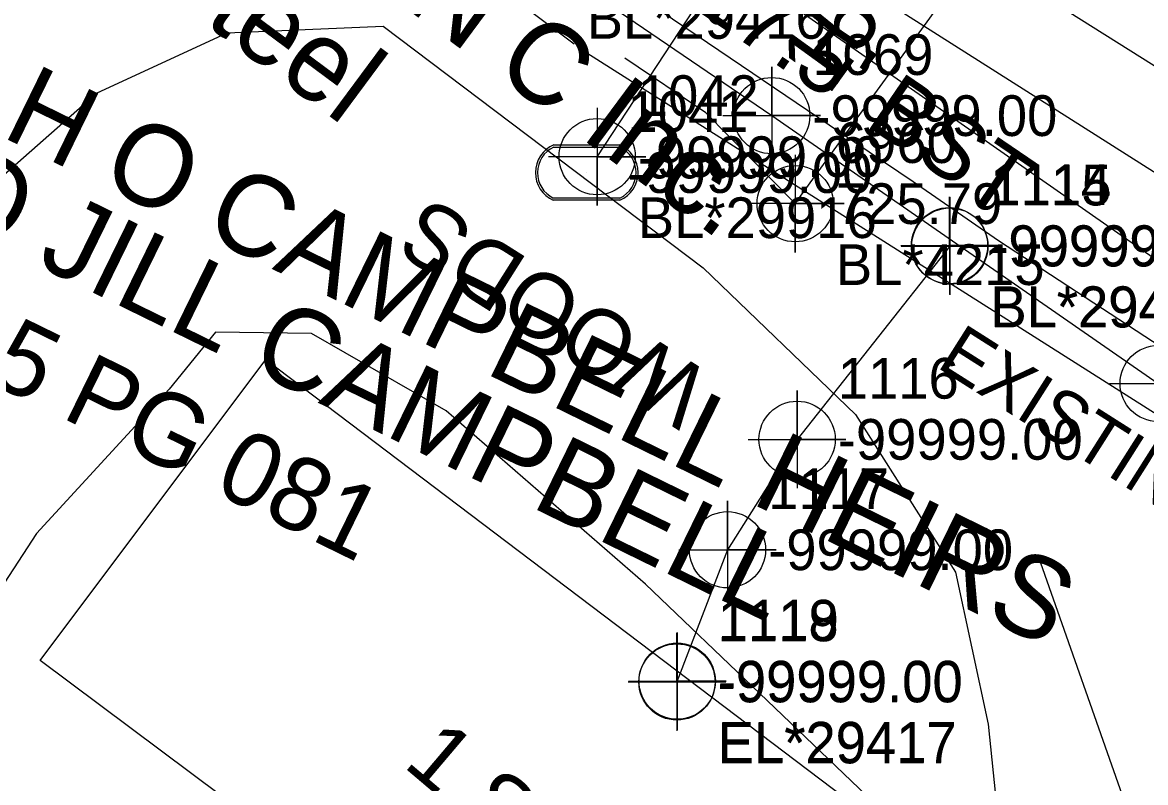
# Model space of a CAD drawing. Extents: x 1516784 to 1522736, y 634838 to 639369.
# Drawn here: x 1520060.7 to 1520129.8, y 637667.8 to 637714.5 of the extents above; entities that cross this region are included whole.
import ezdxf

# ---------------------------------------------------------------- set-up
doc = ezdxf.new("R2010")
doc.units = 0
for name, color, linetype in [('COGO Default Point Number', 7, 'Continuous'), ('Exist Building', 7, 'Continuous'), ('Exist Building Text', 7, 'Continuous'), ('Exist Environmental Wetland Boundary Text', 7, 'Continuous'), ('Exist Property Deed Book Text', 7, 'Continuous'), ('Exist Property Owner Text', 7, 'Continuous'), ('Exist Right of Way Line', 7, 'Continuous'), ('Exist Right of Way Line Text', 7, 'Continuous'), ('Exist Roads EOP Text', 7, 'Continuous'), ('Exist Structure Minor Pipes RCP 15 Inch', 7, 'Continuous'), ('Exist Structure Minor Pipes RCP 15 Inch Cogo Comment', 7, 'Continuous'), ('Exist Structure Minor Pipes RCP 15 Inch Cogo Elevation', 7, 'Continuous'), ('Exist Structure Minor Pipes RCP 15 Inch Cogo Number', 7, 'Continuous'), ('Exist Structure Minor Pipes RCP 15 Inch Cogo Point CELL', 7, 'Continuous'), ('Exist Structure Minor Pipes RCP 15 Inch Leader', 7, 'Continuous'), ('Exist Structure Minor Pipes RCP 15 Inch Text', 7, 'Continuous'), ('Exist Utilities Gas UG Line SUE LOS B', 7, 'Continuous'), ('Exist Utilities Gas UG Line SUE LOS B Cogo Comment', 7, 'Continuous'), ('Exist Utilities Gas UG Line SUE LOS B Cogo Elevation', 7, 'Continuous'), ('Exist Utilities Gas UG Line SUE LOS B Cogo Number', 7, 'Continuous'), ('Exist Utilities Gas UG Line SUE LOS B Cogo Point CELL', 7, 'Continuous'), ('Exist Utilities Gas UG Line SUE LOS B Leader', 7, 'Continuous'), ('Exist Utilities Gas UG Line SUE LOS B Text', 7, 'Continuous'), ('Exist Utilities Sanitary Sewer UG Line', 7, 'Continuous'), ('Exist Utilities Water Meter CELL', 7, 'Continuous'), ('Exist Utilities Water Meter Cogo Elevation', 7, 'Continuous'), ('Exist Utilities Water Meter Cogo Number', 7, 'Continuous'), ('Exist Utilities Water UG Line SUE LOS B', 7, 'Continuous'), ('Exist Utilities Water UG Line SUE LOS B Cogo Comment', 7, 'Continuous'), ('Exist Utilities Water UG Line SUE LOS B Cogo Elevation', 7, 'Continuous'), ('Exist Utilities Water UG Line SUE LOS B Cogo Number', 7, 'Continuous'), ('Exist Utilities Water UG Line SUE LOS B Cogo Point CELL', 7, 'Continuous'), ('Exist Utilities Water UG Line SUE LOS B Text', 7, 'Continuous'), ('Exist Vegetation Woods Line', 7, 'Continuous'), ('Exist Vegetation Woods Line Text', 7, 'Continuous'), ('Scratch_Level_5', 7, 'Continuous')]:
    doc.layers.add(name, color=color, linetype=linetype)

msp = doc.modelspace()

# ---------------------------------------------------------------- linework, layer by layer
at = {"layer": 'COGO Default Point Number'}
msp.add_lwpolyline([(1520131.255, 637694.158), (1520126.055, 637697.559), (1520120.727, 637701.052), (1520115.462, 637704.668), (1520111.014, 637707.683), (1520104.922, 637711.794), (1520098.583, 637716.094), (1520090.048, 637721.89), (1520081.343, 637727.832), (1520074.496, 637732.569), (1520069.506, 637736.103), (1520064.153, 637740.167), (1520059.633, 637743.685)], dxfattribs=at)
at = {"layer": 'Exist Building'}
msp.add_lwpolyline([(1520075.678, 637693.75), (1520114.955, 637664.035), (1520103.403, 637648.766), (1520101.464, 637650.213), (1520093.559, 637639.448), (1520068.885, 637657.596), (1520074.781, 637665.574), (1520061.798, 637675.26)], close=True, dxfattribs=at)
at = {"layer": 'Exist Environmental Wetland Boundary Text'}
msp.add_line((1520102.118, 637723.161), (1520252.727, 637627.583), dxfattribs=at)
at = {"layer": 'Exist Right of Way Line'}
for p, q in [((1519971.878, 637805.124), (1520094.623, 637713.157)), ((1520095.421, 637712.607), (1520155.789, 637674.297))]:
    msp.add_line(p, q, dxfattribs=at)
at = {"layer": 'Exist Structure Minor Pipes RCP 15 Inch'}
msp.add_line((1520108.223, 637703.333), (1520127.185, 637729.5), dxfattribs=at)
at = {"layer": 'Exist Structure Minor Pipes RCP 15 Inch Cogo Point CELL'}
msp.add_lwpolyline([(1520108.223, 637706.333), (1520108.223, 637700.333), (1520108.223, 637703.333), (1520111.223, 637703.333), (1520105.223, 637703.333)], dxfattribs=at)
msp.add_circle((1520108.223, 637703.333), 2.344, dxfattribs=at)
at = {"layer": 'Exist Structure Minor Pipes RCP 15 Inch Leader'}
msp.add_lwpolyline([(1520108.223, 637703.333), (1520102.726, 637708.922), (1520097.754, 637712.281)], dxfattribs=at)
at = {"layer": 'Exist Utilities Gas UG Line SUE LOS B'}
for points in [[(1520047.611, 637752.297), (1520069.559, 637736.023), (1520091.458, 637719.193), (1520106.777, 637708.741), (1520130.536, 637692.281), (1520147.027, 637680.908), (1520151.585, 637676.952), (1520153.03, 637674.133), (1520154.553, 637669.109)], [(1520117.728, 637700.724), (1520108.338, 637688.849), (1520104.057, 637682.062), (1520100.952, 637673.941)]]:
    msp.add_lwpolyline(points, dxfattribs=at)
at = {"layer": 'Exist Utilities Gas UG Line SUE LOS B Cogo Point CELL'}
for points in [[(1520103.777, 637708.741), (1520109.777, 637708.741), (1520106.777, 637708.741), (1520106.777, 637711.741), (1520106.777, 637705.741)], [(1520114.705, 637700.752), (1520120.705, 637700.752), (1520117.705, 637700.752), (1520117.705, 637703.752), (1520117.705, 637697.752)], [(1520114.728, 637700.724), (1520120.728, 637700.724), (1520117.728, 637700.724), (1520117.728, 637703.724), (1520117.728, 637697.724)], [(1520127.536, 637692.281), (1520133.536, 637692.281), (1520130.536, 637692.281), (1520130.536, 637695.281), (1520130.536, 637689.281)], [(1520105.338, 637688.849), (1520111.338, 637688.849), (1520108.338, 637688.849), (1520108.338, 637691.849), (1520108.338, 637685.849)], [(1520101.057, 637682.062), (1520107.057, 637682.062), (1520104.057, 637682.062), (1520104.057, 637685.062), (1520104.057, 637679.062)], [(1520097.952, 637673.941), (1520103.952, 637673.941), (1520100.952, 637673.941), (1520100.952, 637676.941), (1520100.952, 637670.941)], [(1520097.967, 637673.989), (1520103.967, 637673.989), (1520100.967, 637673.989), (1520100.967, 637676.989), (1520100.967, 637670.989)]]:
    msp.add_lwpolyline(points, dxfattribs=at)
for centre in [(1520106.777, 637708.741), (1520117.705, 637700.752), (1520117.728, 637700.724), (1520130.536, 637692.281), (1520108.338, 637688.849), (1520104.057, 637682.062), (1520100.952, 637673.941), (1520100.967, 637673.989)]:
    msp.add_circle(centre, 2.344, dxfattribs=at)
at = {"layer": 'Exist Utilities Gas UG Line SUE LOS B Leader'}
msp.add_line((1520137.593, 637640.723), (1520123.18, 637681.652), dxfattribs=at)
at = {"layer": 'Exist Utilities Sanitary Sewer UG Line'}
msp.add_line((1520207.214, 637646.246), (1519930.638, 637839.356), dxfattribs=at)
at = {"layer": 'Exist Utilities Water Meter CELL'}
msp.add_line((1520095.41, 637705.242), (1520095.41, 637705.242), dxfattribs=at)
for points in [[(1520093.373, 637706.942), (1520097.448, 637706.942)], [(1520093.373, 637706.804), (1520097.448, 637706.804)], [(1520097.448, 637703.679), (1520093.348, 637703.679)], [(1520097.448, 637703.542), (1520093.348, 637703.542)]]:
    msp.add_lwpolyline(points, dxfattribs=at)
for centre, radius, start, end in [((1520094.103, 637705.236), 1.855, 113.17804, 245.97939), ((1520094.114, 637705.236), 1.735, 115.30093, 243.78236), ((1520096.703, 637705.242), 1.856, 293.64832, 66.30838), ((1520096.715, 637705.242), 1.726, 295.12717, 64.87283)]:
    msp.add_arc(centre, radius, start, end, dxfattribs=at)
at = {"layer": 'Exist Utilities Water UG Line SUE LOS B'}
msp.add_line((1520096.045, 637706.219), (1520110.504, 637728.198), dxfattribs=at)
msp.add_lwpolyline([(1520056.081, 637762.819), (1520067.746, 637754.398), (1520081.973, 637743.848), (1520118.868, 637719.004), (1520135.632, 637708.456), (1520148.046, 637700.761), (1520162.049, 637691.695), (1520182.817, 637678.896), (1520181.78, 637676.922), (1520184.323, 637675.247), (1520186.947, 637673.072), (1520202.923, 637661.839), (1520220.488, 637650.205), (1520248.024, 637630.34), (1520260.826, 637621.315), (1520277.716, 637609.588), (1520295.288, 637596.844), (1520296.583, 637593.254), (1520296.877, 637589.625)], dxfattribs=at)
at = {"layer": 'Exist Utilities Water UG Line SUE LOS B Cogo Point CELL'}
msp.add_lwpolyline([(1520096.045, 637709.219), (1520096.045, 637703.219), (1520096.045, 637706.219), (1520099.045, 637706.219), (1520093.045, 637706.219)], dxfattribs=at)
msp.add_circle((1520096.045, 637706.219), 2.344, dxfattribs=at)
at = {"layer": 'Exist Vegetation Woods Line'}
for points in [[(1520023.55, 637681.633), (1520035.982, 637671.883), (1520041.222, 637672.004), (1520046.615, 637682.119), (1520053.515, 637699.776), (1520065.27, 637710.117), (1520073.308, 637713.835), (1520082.898, 637714.248)], [(1520082.898, 637714.248), (1520102.554, 637699.393), (1520111.936, 637690.376), (1520118.065, 637680.693), (1520120.088, 637671.344), (1520120.758, 637664.77), (1520127.463, 637665.31), (1520130.412, 637666.496), (1520135.412, 637663.568), (1520134.44, 637655.937), (1520131.9, 637647.959), (1520126.816, 637643.327), (1520122.183, 637644.569), (1520117.384, 637646.274), (1520117.248, 637654.475), (1520119.291, 637660.275), (1520113.071, 637666.521), (1520099.015, 637679.955), (1520086.767, 637690.604), (1520078.492, 637695.35), (1520072.592, 637695.425), (1520069.738, 637691.925), (1520061.576, 637683.066), (1520053.95, 637671.397)]]:
    msp.add_lwpolyline(points, dxfattribs=at)

# ---------------------------------------------------------------- texts
at = {"layer": 'Exist Building Text'}
msp.add_text('1 SFD', height=4, rotation=319.71795, dxfattribs=at).set_placement((1520084.044, 637668.797))
at = {"layer": 'Exist Property Deed Book Text'}
msp.add_text('DB 195 PG 081', height=4.5, rotation=333.93772, dxfattribs=at).set_placement((1520043.482, 637699.781))
at = {"layer": 'Exist Property Owner Text'}
for s, p in [('H O CAMPBELL HEIRS', (1520059.335, 637707.496)), ('C/O JILL CAMPBELL', (1520049.147, 637705.64))]:
    msp.add_text(s, height=5, rotation=333.93772, dxfattribs=at).set_placement(p)
at = {"layer": 'Exist Right of Way Line Text'}
msp.add_text('EXISTING R/W', height=3.2, rotation=327.60028, dxfattribs=at).set_placement((1520116.836, 637693.332))
at = {"layer": 'Exist Roads EOP Text'}
msp.add_text("S HARDING AVE   17.5' BST", height=4, rotation=325.77904, dxfattribs=at).set_placement((1520063.423, 637741.546))
at = {"layer": 'Exist Structure Minor Pipes RCP 15 Inch Cogo Comment'}
msp.add_text('BL*4215', height=2.5, dxfattribs=at).set_placement((1520110.723, 637698.333))
at = {"layer": 'Exist Structure Minor Pipes RCP 15 Inch Cogo Elevation'}
msp.add_text('725.79', height=2.5, dxfattribs=at).set_placement((1520110.723, 637702.083))
at = {"layer": 'Exist Structure Minor Pipes RCP 15 Inch Cogo Number'}
msp.add_text('6960', height=2.5, dxfattribs=at).set_placement((1520110.723, 637705.833))
at = {"layer": 'Exist Structure Minor Pipes RCP 15 Inch Text'}
msp.add_text('15" RCP', height=4, rotation=54.07091, dxfattribs=at).set_placement((1520110.246, 637709.908))
at = {"layer": 'Exist Utilities Gas UG Line SUE LOS B Cogo Comment'}
for s, p in [('BL*29416', (1520095.406, 637713.464)), ('BL*29417', (1520120.205, 637695.752)), ('BL*29417', (1520120.228, 637695.724)), ('EL*29417', (1520103.452, 637668.941)), ('EL*29417', (1520103.467, 637668.989))]:
    msp.add_text(s, height=2.5, dxfattribs=at).set_placement(p)
at = {"layer": 'Exist Utilities Gas UG Line SUE LOS B Cogo Elevation'}
for p in [(1520109.277, 637707.491), (1520120.205, 637699.502), (1520120.228, 637699.474), (1520110.838, 637687.599), (1520106.557, 637680.812), (1520103.452, 637672.691), (1520103.467, 637672.739)]:
    msp.add_text('-99999.00', height=2.5, dxfattribs=at).set_placement(p)
at = {"layer": 'Exist Utilities Gas UG Line SUE LOS B Cogo Number'}
for s, p in [('1069', (1520109.277, 637711.241)), ('1114', (1520120.205, 637703.252)), ('1115', (1520120.228, 637703.224)), ('1116', (1520110.838, 637691.349)), ('1117', (1520106.557, 637684.562)), ('1118', (1520103.452, 637676.441)), ('1119', (1520103.467, 637676.489))]:
    msp.add_text(s, height=2.5, dxfattribs=at).set_placement(p)
at = {"layer": 'Exist Utilities Gas UG Line SUE LOS B Text'}
for s, p in [('Public Service Company Of N C Inc.', (1520017.014, 637765.214)), ('2 ", Steel', (1520058.821, 637724.099))]:
    msp.add_text(s, height=5, rotation=323.44339, dxfattribs=at).set_placement(p)
at = {"layer": 'Exist Utilities Water Meter Cogo Elevation'}
msp.add_text('-99999.00', height=2.5, dxfattribs=at).set_placement((1520097.91, 637703.992))
at = {"layer": 'Exist Utilities Water Meter Cogo Number'}
msp.add_text('1041', height=2.5, dxfattribs=at).set_placement((1520097.91, 637707.742))
at = {"layer": 'Exist Utilities Water UG Line SUE LOS B Cogo Comment'}
msp.add_text('BL*29916', height=2.5, dxfattribs=at).set_placement((1520098.545, 637701.219))
at = {"layer": 'Exist Utilities Water UG Line SUE LOS B Cogo Elevation'}
msp.add_text('-99999.00', height=2.5, dxfattribs=at).set_placement((1520098.545, 637704.969))
at = {"layer": 'Exist Utilities Water UG Line SUE LOS B Cogo Number'}
msp.add_text('1042', height=2.5, dxfattribs=at).set_placement((1520098.545, 637708.719))
at = {"layer": 'Exist Utilities Water UG Line SUE LOS B Text'}
msp.add_text('Unknown Type 2"', height=5, rotation=326.6864, dxfattribs=at).set_placement((1520105.631, 637734.766))
at = {"layer": 'Exist Vegetation Woods Line Text'}
msp.add_text('WOODS', height=4, rotation=147.73938, dxfattribs=at).set_placement((1520103.249, 637692.739))
at = {"layer": 'Scratch_Level_5'}
msp.add_text('COLUMN LOCATION', height=500, rotation=335.03733, dxfattribs=at).set_placement((1516680.966, 637558.941))

doc.saveas('drawing.dxf')
